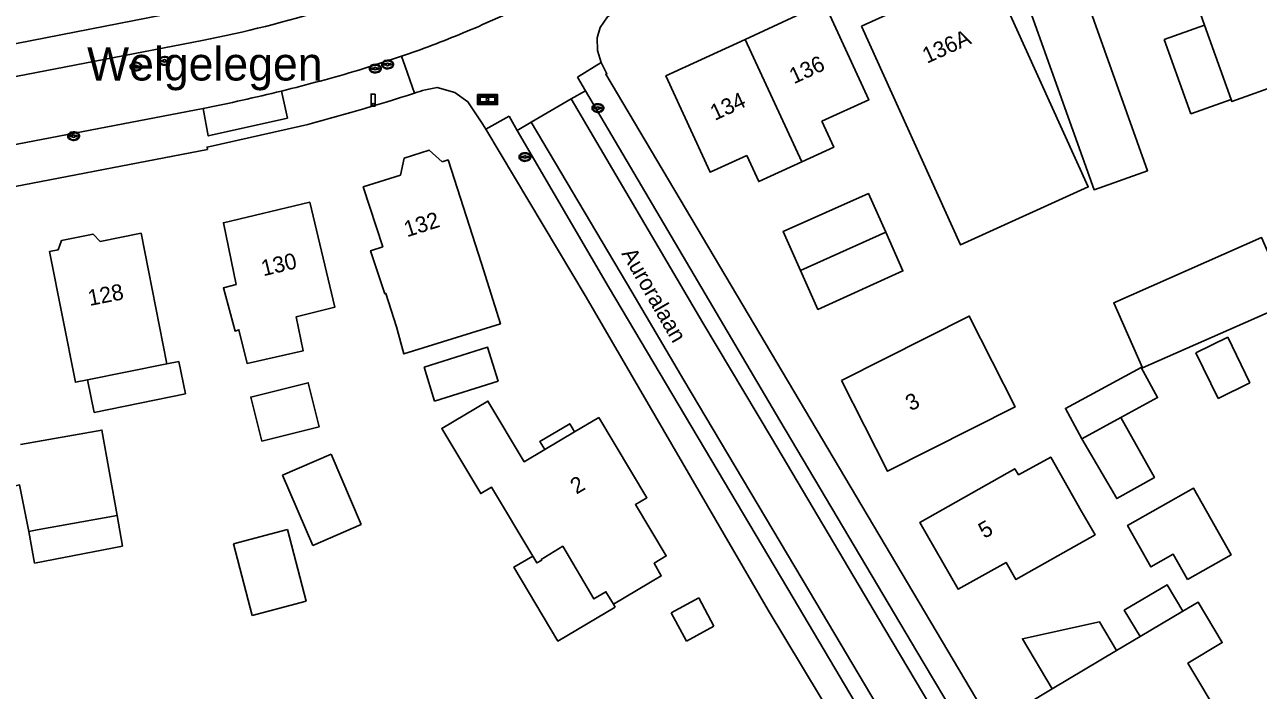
# Model space of a CAD drawing. Extents: x 194485 to 197793, y 468269 to 470822.
# Drawn here: x 195554.8 to 195647.3, y 469507.2 to 469557.1 of the extents above; entities that cross this region are included whole.
import ezdxf

# ---------------------------------------------------------------- set-up
doc = ezdxf.new("R2010")
doc.units = 0
for name, color, linetype in [('BGT grensvlak gebouwinstallatie plus 1', 7, 'Continuous'), ('BGT grensvlak overig bouwwerk uitbreiding populatie', 7, 'Continuous'), ('BGT grensvlak pand op maaiveld', 7, 'Continuous'), ('BGT grensvlak pand op maaiveld LR', 7, 'Continuous'), ('BGT grensvlak wegdeel', 7, 'Continuous'), ('BGT puntobject bord straatnaambord', 7, 'Continuous'), ('BGT puntobject paal lichtmast', 7, 'Continuous'), ('BGT puntobject put inspectie- rioolput', 7, 'Continuous'), ('BGT puntobject put kolk', 7, 'Continuous'), ('BGT tekst huisnummerreeks', 7, 'Continuous'), ('BGT tekst openbare ruimte label weg', 7, 'Continuous'), ('IMGEO kenmerkpunt buurt', 7, 'Continuous')]:
    doc.layers.add(name, color=color, linetype=linetype)

msp = doc.modelspace()

# ---------------------------------------------------------------- linework, layer by layer
at = {"layer": 'BGT grensvlak gebouwinstallatie plus 1'}
for p, q in [((195643.27, 469557.073), (195640.242, 469555.994)), ((195640.242, 469555.994), (195642.234, 469550.41)), ((195642.234, 469550.41), (195645.263, 469551.491)), ((195565.476, 469531.659), (195566.369, 469531.842)), ((195566.369, 469531.842), (195566.864, 469529.418)), ((195560.021, 469528.018), (195559.521, 469530.465)), ((195566.864, 469529.418), (195560.021, 469528.018)), ((195561.749, 469520.295), (195562.16, 469517.99)), ((195555.558, 469516.705), (195555.122, 469519.094)), ((195562.16, 469517.99), (195555.558, 469516.705)), ((195598.963, 469513.641), (195599.092, 469513.423))]:
    msp.add_line(p, q, dxfattribs=at)
for points in [[(195634.067, 469526.05), (195632.837, 469528.314), (195638.507, 469531.395), (195639.737, 469529.13), (195636.981, 469527.633)], [(195596.038, 469526.556), (195595.678, 469527.165), (195593.442, 469525.848), (195593.799, 469525.234)], [(195592.899, 469517.249), (195591.496, 469516.418), (195594.787, 469510.875), (195599.092, 469513.423)], [(195641.63, 469513.109), (195640.451, 469515.09), (195637.25, 469513.185), (195638.429, 469511.204)], [(195636.674, 469510.16), (195635.394, 469512.31), (195629.61, 469511.04), (195631.844, 469507.286)]]:
    msp.add_lwpolyline(points, dxfattribs=at)
at = {"layer": 'BGT grensvlak overig bouwwerk uitbreiding populatie'}
for p, q in [((195642.622, 469532.497), (195644.998, 469533.655)), ((195644.998, 469533.655), (195646.667, 469530.23)), ((195644.292, 469529.071), (195642.622, 469532.497)), ((195646.667, 469530.23), (195644.292, 469529.071)), ((195603.281, 469512.993), (195605.35, 469514.102)), ((195605.35, 469514.102), (195606.486, 469511.984)), ((195604.418, 469510.874), (195603.281, 469512.993)), ((195606.486, 469511.984), (195604.418, 469510.874))]:
    msp.add_line(p, q, dxfattribs=at)
at = {"layer": 'BGT grensvlak pand op maaiveld'}
for p, q in [((195643.27, 469557.073), (195642.485, 469559.27)), ((195645.263, 469551.491), (195643.27, 469557.073)), ((195565.476, 469531.659), (195559.521, 469530.465)), ((195584.759, 469531.42), (195585.527, 469528.87)), ((195590.314, 469530.366), (195585.527, 469528.87)), ((195597.863, 469527.635), (195596.038, 469526.556)), ((195634.067, 469526.05), (195636.981, 469527.633)), ((195572.595, 469525.86), (195576.796, 469526.918)), ((195596.038, 469526.556), (195593.799, 469525.234)), ((195574.141, 469523.321), (195577.781, 469524.888)), ((195577.781, 469524.888), (195580.05, 469519.617)), ((195576.41, 469518.05), (195574.141, 469523.321)), ((195555.764, 469519.209), (195561.749, 469520.295)), ((195555.764, 469519.209), (195555.122, 469519.094)), ((195570.469, 469518.166), (195574.516, 469519.229)), ((195574.516, 469519.229), (195575.927, 469513.855)), ((195580.05, 469519.617), (195576.41, 469518.05)), ((195571.88, 469512.792), (195570.469, 469518.166)), ((195575.927, 469513.855), (195571.88, 469512.792)), ((195641.63, 469513.109), (195638.429, 469511.204)), ((195638.429, 469511.204), (195636.674, 469510.16)), ((195636.674, 469510.16), (195631.844, 469507.286)), ((195631.844, 469507.286), (195629.889, 469506.122))]:
    msp.add_line(p, q, dxfattribs=at)
for points in [[(195645.036, 469560.184), (195649.909, 469561.93), (195652.845, 469554.034), (195645.319, 469551.335), (195645.263, 469551.491)], [(195617.549, 469556.987), (195627.121, 469561.328), (195634.54, 469544.927), (195624.968, 469540.587), (195617.549, 469556.987)], [(195614.574, 469549.855), (195618.085, 469551.46), (195614.747, 469558.742), (195608.818, 469555.997)], [(195634.204, 469559.564), (195638.995, 469546.148), (195634.988, 469544.717), (195630.197, 469558.132)], [(195608.955, 469547.287), (195606.201, 469546.028), (195602.888, 469553.251), (195608.818, 469555.997)], [(195613.071, 469546.81), (195615.465, 469547.904), (195614.574, 469549.855)], [(195582.993, 469545.822), (195583.273, 469547.098), (195585.146, 469547.691), (195586.111, 469546.811)], [(195589.07, 469539.187), (195586.553, 469546.951), (195586.111, 469546.811)], [(195608.955, 469547.287), (195609.847, 469545.336), (195613.071, 469546.81)], [(195582.993, 469545.822), (195580.195, 469544.935), (195581.661, 469540.447), (195580.749, 469540.146), (195581.805, 469536.917), (195581.901, 469536.947), (195582.682, 469534.446)], [(195612.97, 469538.669), (195611.664, 469541.599), (195618.07, 469544.432), (195619.361, 469541.531)], [(195576.195, 469543.791), (195569.713, 469542.24), (195570.665, 469537.622), (195569.71, 469537.355), (195570.587, 469534.115), (195570.879, 469534.217), (195571.489, 469531.691), (195575.691, 469532.632), (195575.158, 469535.183), (195578.061, 469535.908), (195576.195, 469543.791)], [(195556.688, 469540.085), (195557.332, 469540.214), (195557.585, 469540.922), (195559.94, 469541.393), (195560.468, 469540.843), (195563.547, 469541.46), (195565.476, 469531.659)], [(195619.361, 469541.531), (195620.651, 469538.63), (195614.275, 469535.739), (195612.97, 469538.669)], [(195638.609, 469531.361), (195636.458, 469536.244), (195647.543, 469541.127), (195649.694, 469536.244), (195638.609, 469531.361)], [(195559.521, 469530.465), (195558.617, 469530.284), (195556.688, 469540.085)], [(195582.682, 469534.446), (195583.244, 469532.406), (195590.482, 469534.668), (195589.07, 469539.187)], [(195616.05, 469530.409), (195619.501, 469523.61), (195629.065, 469528.428), (195625.629, 469535.241), (195616.05, 469530.409)], [(195590.314, 469530.366), (195589.52, 469532.908), (195584.759, 469531.42)], [(195576.796, 469526.918), (195576.903, 469526.945), (195576.071, 469530.25), (195571.763, 469529.166), (195572.595, 469525.86)], [(195593.799, 469525.234), (195592.256, 469524.322), (195589.542, 469528.865), (195586.082, 469526.821), (195589.002, 469521.934), (195589.813, 469522.409), (195592.899, 469517.249)], [(195598.963, 469513.641), (195602.539, 469515.758), (195601.993, 469516.705), (195602.906, 469517.254), (195600.6, 469521.11), (195601.46, 469521.624), (195597.863, 469527.635)], [(195636.981, 469527.633), (195639.502, 469523.15), (195636.688, 469521.556), (195634.067, 469526.05)], [(195554.511, 469525.609), (195560.603, 469526.699), (195561.749, 469520.295)], [(195634.019, 469520.632), (195631.73, 469524.663), (195629.323, 469523.338), (195629.031, 469523.798), (195621.924, 469519.772), (195624.785, 469514.771), (195628.389, 469516.771), (195629.127, 469515.482), (195632.655, 469517.482)], [(195553.699, 469522.417), (195554.441, 469522.576), (195555.122, 469519.094)], [(195641.981, 469515.487), (195645.25, 469517.328), (195642.436, 469522.327), (195637.492, 469519.544), (195639.243, 469516.433), (195640.918, 469517.376), (195641.981, 469515.487)], [(195632.655, 469517.482), (195635.06, 469518.846), (195634.019, 469520.632)], [(195592.899, 469517.249), (195593.21, 469516.729), (195593.573, 469516.947), (195593.544, 469516.994), (195595.152, 469517.977), (195597.491, 469514.035), (195598.39, 469514.572), (195598.963, 469513.641)], [(195629.889, 469506.122), (195634.179, 469498.918), (195644.503, 469505.033), (195642.015, 469509.218), (195644.593, 469510.753), (195642.782, 469513.795), (195641.63, 469513.109)]]:
    msp.add_lwpolyline(points, dxfattribs=at)
at = {"layer": 'BGT grensvlak pand op maaiveld LR'}
for p, q in [((195613.071, 469546.81), (195608.818, 469555.997)), ((195612.97, 469538.669), (195619.361, 469541.531))]:
    msp.add_line(p, q, dxfattribs=at)
at = {"layer": 'BGT grensvlak wegdeel'}
for p, q in [((195598.811, 469561.395), (195589.142, 469557.1)), ((195538.342, 469550.164), (195568.134, 469555.907)), ((195584.475, 469555.224), (195583.07, 469554.731)), ((195583.07, 469554.731), (195579.855, 469553.686)), ((195583.339, 469553.973), (195583.07, 469554.731)), ((195598.029, 469554.251), (195596.265, 469553.151)), ((195583.339, 469553.973), (195584.043, 469551.962)), ((195596.265, 469553.151), (195596.847, 469552.139)), ((195595.775, 469551.537), (195592.797, 469549.783)), ((195596.847, 469552.139), (195595.775, 469551.537)), ((195605.663, 469534.749), (195595.775, 469551.537)), ((195611.429, 469527.408), (195596.847, 469552.139)), ((195591.129, 469550.243), (195589.376, 469549.251)), ((195591.511, 469549.565), (195591.129, 469550.243)), ((195591.742, 469549.171), (195591.511, 469549.565)), ((195592.797, 469549.783), (195591.742, 469549.171)), ((195592.797, 469549.783), (195600.319, 469537.053)), ((195589.376, 469549.251), (195596.898, 469536.654)), ((195591.742, 469549.171), (195598.576, 469537.44))]:
    msp.add_line(p, q, dxfattribs=at)
for points in [[(195573.362, 469559.338), (195571.758, 469558.934), (195571.719, 469559.145), (195551.996, 469555.266), (195552.053, 469554.965), (195551.369, 469554.852), (195538.471, 469552.384), (195537.991, 469552.279)], [(195600.017, 469558.699), (195599.891, 469558.631), (195598.519, 469557.691), (195597.946, 469556.889), (195597.729, 469556.101), (195597.763, 469555.166), (195598.029, 469554.251)], [(195598.029, 469554.251), (195598.468, 469553.423), (195598.378, 469553.378), (195641.936, 469479.902)], [(195584.852, 469552.224), (195585.73, 469552.39), (195587.054, 469552.023), (195588.049, 469551.32), (195589.133, 469549.658), (195589.376, 469549.251)], [(195568.191, 469550.814), (195568.579, 469548.754), (195574.517, 469550.095), (195574.07, 469552.124)], [(195486.399, 469535.474), (195493.536, 469536.822), (195531.422, 469543.765), (195568.191, 469550.814)], [(195525.086, 469539.667), (195550.784, 469544.501), (195550.824, 469544.328), (195568.513, 469547.739), (195568.49, 469547.914), (195575.505, 469549.476)], [(195598.576, 469537.44), (195612.033, 469514.778), (195617.077, 469506.271), (195619.54, 469502.117), (195626.378, 469490.584), (195636.188, 469474)], [(195596.898, 469536.654), (195610.557, 469513.193), (195624.958, 469489.251), (195630.139, 469480.4), (195630.256, 469480.445), (195640.177, 469463.682)], [(195600.319, 469537.053), (195604.241, 469530.44), (195613.655, 469514.576), (195621.961, 469500.556), (195630.273, 469486.565), (195635.328, 469478.011)], [(195605.663, 469534.749), (195610.801, 469526.124), (195619.286, 469511.766), (195626.111, 469500.282), (195635.569, 469484.294), (195639.106, 469478.323)], [(195611.429, 469527.408), (195622.181, 469509.297), (195624.646, 469505.145), (195640.301, 469478.776)]]:
    msp.add_lwpolyline(points, dxfattribs=at)
for centre, radius, start, end in [((195547.953, 469656.295), 102.396, 281.36643, 292.20849), ((195557.134, 469629.985), 79.604, 290.08823, 293.70919), ((195541.63, 469683.761), 135.575, 283.84375, 286.37632), ((195549.518, 469659.948), 113.371, 287.73001, 288.15977), ((195541.124, 469686.133), 138, 281.31135, 283.8123), ((195534.571, 469705.966), 161.755, 284.65879, 287.80904)]:
    msp.add_arc(centre, radius, start, end, dxfattribs=at)
at = {"layer": 'BGT puntobject bord straatnaambord'}
for points in [[(195588.767, 469551.862), (195588.767, 469551.112), (195590.267, 469551.112), (195590.267, 469551.862)], [(195590.167, 469551.762), (195590.167, 469551.212), (195588.867, 469551.212), (195588.867, 469551.762)], [(195588.867, 469551.762), (195588.867, 469551.212), (195590.167, 469551.212), (195590.167, 469551.762)], [(195590.067, 469551.662), (195590.067, 469551.312), (195588.967, 469551.312), (195588.967, 469551.662)]]:
    msp.add_lwpolyline(points, close=True, dxfattribs=at)
for start, end in [(0, 180), (180, 0)]:
    msp.add_arc((195589.517, 469551.487), 0.1, start, end, dxfattribs=at)
at = {"layer": 'BGT puntobject paal lichtmast'}
for points in [[(195581.08, 469551.896), (195580.78, 469551.896), (195580.78, 469550.996), (195580.93, 469550.996)], [(195580.93, 469550.996), (195581.08, 469550.996), (195581.08, 469551.896)]]:
    msp.add_lwpolyline(points, dxfattribs=at)
for start, end in [(0, 180), (0, 180), (180, 0), (180, 270), (270, 0)]:
    msp.add_arc((195580.93, 469551.096), 0.1, start, end, dxfattribs=at)
at = {"layer": 'BGT puntobject put inspectie- rioolput'}
for p, q in [((195565.21, 469554.424), (195565.053, 469554.424)), ((195565.053, 469554.349), (195565.21, 469554.349)), ((195565.553, 469554.424), (195565.396, 469554.424)), ((195565.396, 469554.349), (195565.553, 469554.349)), ((195563.07, 469553.996), (195562.913, 469553.996)), ((195562.913, 469553.921), (195563.07, 469553.921)), ((195563.413, 469553.996), (195563.256, 469553.996)), ((195563.256, 469553.921), (195563.413, 469553.921))]:
    msp.add_line(p, q, dxfattribs=at)
for centre, radius, start, end in [((195563.163, 469553.958), 0.1, 0, 180), ((195565.053, 469554.386), 0.0375, 90, 270), ((195565.303, 469554.386), 0.1, 0, 180), ((195565.303, 469554.386), 0.1, 157.97569, 180), ((195565.303, 469554.386), 0.1, 180, 202.02431), ((195565.303, 469554.386), 0.1, 180, 0), ((195565.303, 469554.386), 0.1, 0, 22.02431), ((195565.303, 469554.386), 0.1, 337.97569, 0), ((195565.553, 469554.386), 0.0375, 270, 90), ((195562.913, 469553.958), 0.0375, 90, 270), ((195563.163, 469553.958), 0.1, 157.97569, 180), ((195563.163, 469553.958), 0.1, 180, 202.02431), ((195563.163, 469553.958), 0.1, 180, 0), ((195563.163, 469553.958), 0.1, 0, 22.02431), ((195563.163, 469553.958), 0.1, 337.97569, 0), ((195563.413, 469553.958), 0.0375, 270, 90)]:
    msp.add_arc(centre, radius, start, end, dxfattribs=at)
for centre in [(195563.163, 469553.958), (195565.303, 469554.386)]:
    msp.add_ellipse(centre, major_axis=(0.392, 0), ratio=0.689655, dxfattribs=at)
for points in [[(195563.605, 469553.958), (195563.605, 469554.001), (195563.593, 469554.045), (195563.527, 469554.159), (195563.446, 469554.216), (195563.254, 469554.281), (195563.144, 469554.287), (195562.941, 469554.246), (195562.85, 469554.199), (195562.747, 469554.082), (195562.722, 469554.022), (195562.72, 469553.9), (195562.744, 469553.839), (195562.828, 469553.74), (195562.887, 469553.701), (195563.066, 469553.633), (195563.2, 469553.626), (195563.433, 469553.688), (195563.533, 469553.757), (195563.596, 469553.882), (195563.605, 469553.92), (195563.605, 469553.958)], [(195565.745, 469554.386), (195565.745, 469554.429), (195565.733, 469554.473), (195565.667, 469554.587), (195565.586, 469554.644), (195565.394, 469554.709), (195565.284, 469554.715), (195565.081, 469554.674), (195564.99, 469554.627), (195564.887, 469554.51), (195564.862, 469554.45), (195564.86, 469554.328), (195564.884, 469554.267), (195564.968, 469554.168), (195565.027, 469554.129), (195565.206, 469554.061), (195565.34, 469554.054), (195565.573, 469554.116), (195565.673, 469554.185), (195565.736, 469554.31), (195565.745, 469554.348), (195565.745, 469554.386)]]:
    msp.add_open_spline(points, degree=3, dxfattribs=at)
at = {"layer": 'BGT puntobject put kolk'}
for p, q in [((195581.928, 469554.152), (195581.771, 469554.152)), ((195581.771, 469554.077), (195581.928, 469554.077)), ((195582.271, 469554.152), (195582.114, 469554.152)), ((195582.114, 469554.077), (195582.271, 469554.077)), ((195581, 469553.84), (195580.843, 469553.84)), ((195580.843, 469553.766), (195581, 469553.766)), ((195581.343, 469553.84), (195581.186, 469553.84)), ((195581.186, 469553.766), (195581.343, 469553.766)), ((195597.696, 469550.881), (195597.539, 469550.881)), ((195597.539, 469550.806), (195597.696, 469550.806)), ((195598.039, 469550.881), (195597.882, 469550.881)), ((195597.882, 469550.806), (195598.039, 469550.806)), ((195558.39, 469548.78), (195558.233, 469548.78)), ((195558.233, 469548.704), (195558.39, 469548.704)), ((195558.733, 469548.78), (195558.576, 469548.78)), ((195558.576, 469548.704), (195558.733, 469548.704)), ((195592.229, 469547.213), (195592.072, 469547.213)), ((195592.072, 469547.138), (195592.229, 469547.138)), ((195592.572, 469547.213), (195592.415, 469547.213)), ((195592.415, 469547.138), (195592.572, 469547.138))]:
    msp.add_line(p, q, dxfattribs=at)
for centre, radius, start, end in [((195581.771, 469554.114), 0.0375, 90, 270), ((195582.021, 469554.114), 0.1, 0, 180), ((195582.021, 469554.114), 0.1, 157.97569, 180), ((195582.021, 469554.114), 0.1, 180, 202.02431), ((195582.021, 469554.114), 0.1, 180, 0), ((195582.021, 469554.114), 0.1, 0, 22.02431), ((195582.021, 469554.114), 0.1, 337.97569, 0), ((195582.271, 469554.114), 0.0375, 270, 90), ((195580.843, 469553.803), 0.0375, 90, 270), ((195581.093, 469553.803), 0.1, 0, 180), ((195581.093, 469553.803), 0.1, 157.97569, 180), ((195581.093, 469553.803), 0.1, 180, 202.02431), ((195581.093, 469553.803), 0.1, 180, 0), ((195581.093, 469553.803), 0.1, 0, 22.02431), ((195581.093, 469553.803), 0.1, 337.97569, 0), ((195581.343, 469553.803), 0.0375, 270, 90), ((195597.539, 469550.843), 0.0375, 90, 270), ((195597.789, 469550.843), 0.1, 0, 180), ((195597.789, 469550.843), 0.1, 157.97569, 180), ((195597.789, 469550.843), 0.1, 180, 202.02431), ((195597.789, 469550.843), 0.1, 180, 0), ((195597.789, 469550.843), 0.1, 0, 22.02431), ((195597.789, 469550.843), 0.1, 337.97569, 0), ((195598.039, 469550.843), 0.0375, 270, 90), ((195558.233, 469548.742), 0.0375, 90, 270), ((195558.483, 469548.742), 0.1, 0, 180), ((195558.483, 469548.742), 0.1, 157.97569, 180), ((195558.483, 469548.742), 0.1, 180, 202.02431), ((195558.483, 469548.742), 0.1, 180, 0), ((195558.483, 469548.742), 0.1, 0, 22.02431), ((195558.483, 469548.742), 0.1, 337.97569, 0), ((195558.733, 469548.742), 0.0375, 270, 90), ((195592.072, 469547.175), 0.0375, 90, 270), ((195592.322, 469547.175), 0.1, 0, 180), ((195592.322, 469547.175), 0.1, 157.97569, 180), ((195592.322, 469547.175), 0.1, 180, 202.02431), ((195592.322, 469547.175), 0.1, 180, 0), ((195592.322, 469547.175), 0.1, 0, 22.02431), ((195592.322, 469547.175), 0.1, 337.97569, 0), ((195592.572, 469547.175), 0.0375, 270, 90)]:
    msp.add_arc(centre, radius, start, end, dxfattribs=at)
for centre in [(195581.093, 469553.803), (195582.021, 469554.114), (195597.789, 469550.843), (195558.483, 469548.742), (195592.322, 469547.175)]:
    msp.add_ellipse(centre, major_axis=(0.392, 0), ratio=0.689655, dxfattribs=at)
for points in [[(195581.535, 469553.803), (195581.535, 469553.846), (195581.523, 469553.89), (195581.457, 469554.004), (195581.376, 469554.061), (195581.184, 469554.126), (195581.074, 469554.132), (195580.871, 469554.091), (195580.78, 469554.044), (195580.677, 469553.927), (195580.652, 469553.867), (195580.65, 469553.745), (195580.674, 469553.684), (195580.758, 469553.585), (195580.817, 469553.546), (195580.996, 469553.478), (195581.13, 469553.471), (195581.363, 469553.533), (195581.463, 469553.602), (195581.526, 469553.727), (195581.535, 469553.765), (195581.535, 469553.803)], [(195582.463, 469554.114), (195582.463, 469554.157), (195582.451, 469554.201), (195582.385, 469554.315), (195582.304, 469554.372), (195582.112, 469554.437), (195582.002, 469554.443), (195581.799, 469554.402), (195581.708, 469554.355), (195581.605, 469554.238), (195581.58, 469554.178), (195581.578, 469554.056), (195581.602, 469553.995), (195581.686, 469553.896), (195581.745, 469553.857), (195581.924, 469553.789), (195582.058, 469553.782), (195582.291, 469553.844), (195582.391, 469553.913), (195582.454, 469554.038), (195582.463, 469554.076), (195582.463, 469554.114)], [(195598.231, 469550.843), (195598.231, 469550.886), (195598.219, 469550.93), (195598.153, 469551.044), (195598.072, 469551.101), (195597.88, 469551.166), (195597.77, 469551.172), (195597.567, 469551.131), (195597.476, 469551.084), (195597.373, 469550.967), (195597.348, 469550.907), (195597.346, 469550.785), (195597.37, 469550.724), (195597.454, 469550.625), (195597.513, 469550.586), (195597.692, 469550.518), (195597.826, 469550.511), (195598.059, 469550.573), (195598.159, 469550.642), (195598.222, 469550.767), (195598.231, 469550.805), (195598.231, 469550.843)], [(195558.925, 469548.742), (195558.925, 469548.785), (195558.913, 469548.829), (195558.847, 469548.943), (195558.766, 469549), (195558.574, 469549.065), (195558.464, 469549.071), (195558.261, 469549.03), (195558.17, 469548.983), (195558.067, 469548.866), (195558.042, 469548.806), (195558.04, 469548.684), (195558.064, 469548.623), (195558.148, 469548.524), (195558.207, 469548.485), (195558.386, 469548.417), (195558.52, 469548.41), (195558.753, 469548.472), (195558.853, 469548.541), (195558.916, 469548.666), (195558.925, 469548.704), (195558.925, 469548.742)], [(195592.764, 469547.175), (195592.764, 469547.218), (195592.752, 469547.262), (195592.686, 469547.376), (195592.605, 469547.433), (195592.413, 469547.498), (195592.303, 469547.504), (195592.1, 469547.463), (195592.009, 469547.416), (195591.906, 469547.299), (195591.881, 469547.239), (195591.879, 469547.117), (195591.903, 469547.056), (195591.987, 469546.957), (195592.046, 469546.918), (195592.225, 469546.85), (195592.359, 469546.843), (195592.592, 469546.905), (195592.692, 469546.974), (195592.755, 469547.099), (195592.764, 469547.137), (195592.764, 469547.175)]]:
    msp.add_open_spline(points, degree=3, dxfattribs=at)

# ---------------------------------------------------------------- texts
at = {"layer": 'BGT tekst huisnummerreeks'}
for s, rotation, p in [('136A', 24.4, (195622.451, 469554.159)), ('136', 24.8, (195612.48, 469552.625)), ('134', 24.8, (195606.554, 469549.88)), ('132', 17.6, (195583.474, 469541.149)), ('130', 13.5, (195572.705, 469538.225)), ('128', 11.3, (195559.687, 469535.996)), ('3', 26.9, (195621.232, 469528.091)), ('2', 30.9, (195596.175, 469521.844)), ('5', 29.8, (195626.749, 469518.522))]:
    msp.add_text(s, height=1.2, rotation=rotation, dxfattribs=at).set_placement(p)
at = {"layer": 'BGT tekst openbare ruimte label weg'}
msp.add_text('Auroralaan', height=1.2, rotation=300, dxfattribs=at).set_placement((195599.522, 469539.934))
at = {"layer": 'IMGEO kenmerkpunt buurt'}
msp.add_text('Welgelegen', height=2.5, dxfattribs=at).set_placement((195559.492, 469552.912))

doc.saveas('drawing.dxf')
